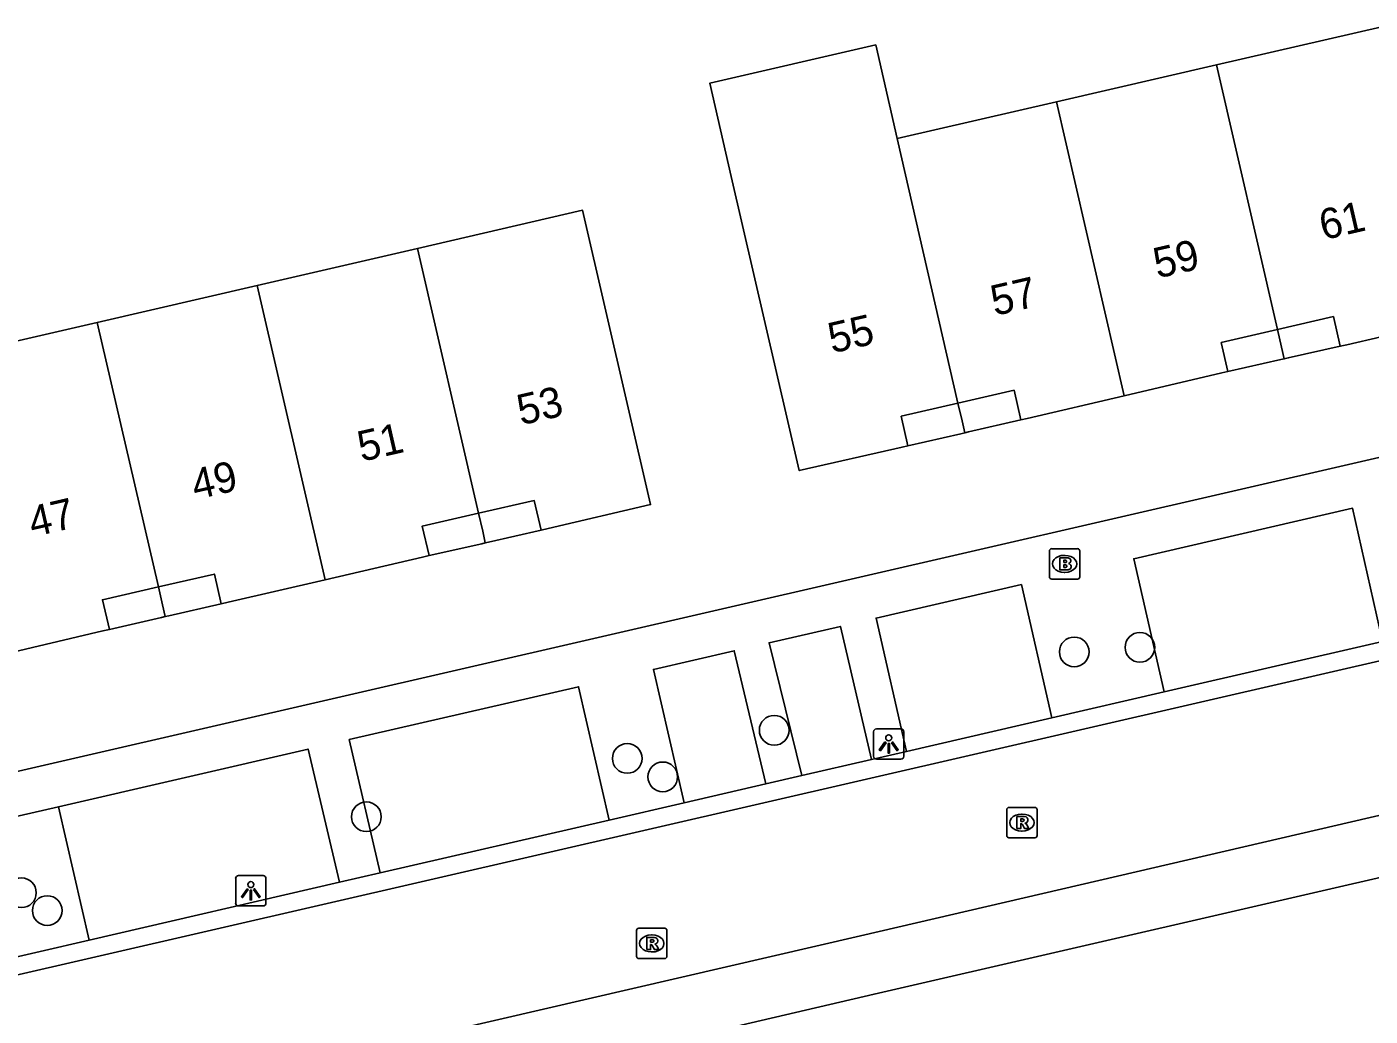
# Model space of a CAD drawing. Extents: x 156414 to 157775, y 382335 to 383765.
# Drawn here: x 156730.85 to 156775.05, y 383372.93 to 383405.48 of the extents above; entities that cross this region are included whole.
import ezdxf

# ---------------------------------------------------------------- set-up
doc = ezdxf.new("R2010")
doc.units = 0
for name, color, linetype in [('IMGEO_Boom', 7, 'Continuous'), ('IMGEO_Brandkraan', 7, 'Continuous'), ('IMGEO_Lichtpunt', 7, 'Continuous'), ('IMGEO_Pand', 7, 'Continuous'), ('IMGEO_Pand_nummerreeks', 7, 'Continuous'), ('IMGEO_Pand_overbouw', 7, 'Continuous'), ('IMGEO_Rijbaan_lokaal_gesloten', 7, 'Continuous'), ('IMGEO_Rijbaan_lokaal_open', 7, 'Continuous'), ('IMGEO_Rioolput', 7, 'Continuous'), ('IMGEO_Voetpad_open', 7, 'Continuous')]:
    doc.layers.add(name, color=color, linetype=linetype)

msp = doc.modelspace()

# ---------------------------------------------------------------- linework, layer by layer
at = {"layer": 'IMGEO_Boom'}
for centre in [(156767.473, 383385.068), (156765.313, 383384.918), (156755.442, 383382.338), (156750.607, 383381.413), (156751.775, 383380.806), (156742.023, 383379.495), (156730.673, 383376.994), (156731.525, 383376.407)]:
    msp.add_circle(centre, 0.489, dxfattribs=at)
at = {"layer": 'IMGEO_Brandkraan'}
for p, q in [((156764.496, 383387.388), (156764.496, 383388.24)), ((156764.571, 383388.314), (156765.423, 383388.314)), ((156765.497, 383388.24), (156765.497, 383387.388)), ((156764.984, 383388.094), (156765.009, 383388.094)), ((156765.423, 383387.314), (156764.571, 383387.314)), ((156765.007, 383387.534), (156764.982, 383387.534))]:
    msp.add_line(p, q, dxfattribs=at)
for points in [[(156764.496, 383387.388), (156764.496, 383388.24)], [(156764.571, 383388.314), (156765.423, 383388.314)], [(156765.497, 383388.24), (156765.497, 383387.388)], [(156764.844, 383388.014), (156764.844, 383387.614), (156765.057, 383387.614)], [(156765.075, 383388.014), (156764.844, 383388.014)], [(156765.023, 383387.933), (156764.969, 383387.933), (156764.969, 383387.857)], [(156764.969, 383387.857), (156765.022, 383387.857)], [(156765.031, 383387.781), (156764.969, 383387.781), (156764.969, 383387.7)], [(156764.969, 383387.7), (156765.031, 383387.7)], [(156765.423, 383387.314), (156764.571, 383387.314)]]:
    msp.add_lwpolyline(points, dxfattribs=at)
for centre, radius, start, end in [((156764.573, 383388.238), 0.0765, 91.552, 178.448), ((156764.573, 383388.238), 0.0765, 91.552, 178.448), ((156765.421, 383388.238), 0.0765, 1.552, 88.448), ((156765.421, 383388.238), 0.0765, 1.552, 88.448), ((156765.024, 383387.895), 0.0379, 267.8285, 90.9355), ((156765.032, 383387.74), 0.0404, 269.8759, 90.5077), ((156765.079, 383387.869), 0.145, 59.4692, 91.5367), ((156765.104, 383387.916), 0.0922, 285.5137, 58.1501), ((156765.109, 383387.724), 0.105, 301.3115, 78.989), ((156764.573, 383387.39), 0.0765, 181.552, 268.448), ((156764.573, 383387.39), 0.0765, 181.552, 268.448), ((156765.063, 383387.865), 0.251, 268.6676, 293.5347), ((156765.421, 383387.39), 0.0765, 271.552, 358.448), ((156765.421, 383387.39), 0.0765, 271.552, 358.448)]:
    msp.add_arc(centre, radius, start, end, dxfattribs=at)
for centre, major_axis, ratio, start_param, end_param in [((156764.983, 383387.814), (-0.387, 0.002), 0.722429, 4.712389, 7.853982), ((156765.008, 383387.814), (-0.39, 0.002), 0.717154, 1.570796, 4.712389)]:
    msp.add_ellipse(centre, major_axis=major_axis, ratio=ratio, start_param=start_param, end_param=end_param, dxfattribs=at)
at = {"layer": 'IMGEO_Lichtpunt'}
for p, q in [((156759.613, 383382.387), (156758.805, 383382.387)), ((156759.613, 383382.387), (156758.805, 383382.387)), ((156758.711, 383382.292), (156758.711, 383381.485)), ((156758.711, 383382.292), (156758.711, 383381.485)), ((156759.707, 383381.485), (156759.707, 383382.292)), ((156759.707, 383381.485), (156759.707, 383382.292)), ((156758.805, 383381.391), (156759.613, 383381.391)), ((156758.805, 383381.391), (156759.613, 383381.391)), ((156738.626, 383377.557), (156737.818, 383377.557)), ((156738.626, 383377.557), (156737.818, 383377.557)), ((156737.724, 383377.462), (156737.724, 383376.655)), ((156737.724, 383377.462), (156737.724, 383376.655)), ((156738.72, 383376.655), (156738.72, 383377.462)), ((156738.72, 383376.655), (156738.72, 383377.462)), ((156737.818, 383376.561), (156738.626, 383376.561)), ((156737.818, 383376.561), (156738.626, 383376.561))]:
    msp.add_line(p, q, dxfattribs=at)
for points in [[(156759.085, 383381.956), (156759.124, 383381.928), (156758.936, 383381.666), (156758.898, 383381.693), (156759.085, 383381.956)], [(156759.297, 383381.928), (156759.335, 383381.955), (156759.522, 383381.693), (156759.483, 383381.665), (156759.297, 383381.928)], [(156759.187, 383381.908), (156759.234, 383381.908), (156759.234, 383381.586), (156759.187, 383381.586), (156759.187, 383381.908)], [(156738.098, 383377.126), (156738.137, 383377.098), (156737.949, 383376.836), (156737.911, 383376.863), (156738.098, 383377.126)], [(156738.31, 383377.098), (156738.348, 383377.125), (156738.535, 383376.863), (156738.496, 383376.835), (156738.31, 383377.098)], [(156738.2, 383377.078), (156738.247, 383377.078), (156738.247, 383376.756), (156738.2, 383376.756), (156738.2, 383377.078)]]:
    msp.add_lwpolyline(points, dxfattribs=at)
for centre in [(156759.21, 383382.09), (156738.223, 383377.26)]:
    msp.add_circle(centre, 0.0994, dxfattribs=at)
for centre, start, end in [((156758.805, 383382.292), 90, 180), ((156758.805, 383382.292), 90, 180), ((156759.613, 383382.292), 0, 90), ((156759.613, 383382.292), 0, 90), ((156758.805, 383381.485), 180, 270), ((156758.805, 383381.485), 180, 270), ((156759.613, 383381.485), 270, 0), ((156759.613, 383381.485), 270, 360), ((156737.818, 383377.462), 90, 180), ((156737.818, 383377.462), 90, 180), ((156738.626, 383377.462), 0, 90), ((156738.626, 383377.462), 0, 90), ((156737.818, 383376.655), 180, 270), ((156737.818, 383376.655), 180, 270), ((156738.626, 383376.655), 270, 0), ((156738.626, 383376.655), 270, 360)]:
    msp.add_arc(centre, 0.0946, start, end, dxfattribs=at)
at = {"layer": 'IMGEO_Pand'}
for points in [[(156772.004, 383395.523), (156773.838, 383395.948), (156774.064, 383394.974), (156774.276, 383395.023), (156777.669, 383395.808), (156775.429, 383405.483), (156769.989, 383404.23)], [(156759.489, 383401.812), (156758.783, 383404.889), (156753.321, 383403.628), (156754.03, 383400.555), (156756.263, 383390.884), (156759.651, 383391.655), (156759.842, 383391.698), (156759.62, 383392.673), (156761.486, 383393.103)], [(156769.989, 383404.23), (156764.734, 383403.02)], [(156772.004, 383395.523), (156769.989, 383404.23)], [(156764.734, 383403.02), (156759.489, 383401.812)], [(156766.951, 383393.346), (156764.734, 383403.02)], [(156761.486, 383393.103), (156759.489, 383401.812)], [(156745.716, 383389.479), (156747.546, 383389.894), (156747.774, 383388.921), (156748, 383388.974), (156751.376, 383389.765), (156749.135, 383399.447), (156743.704, 383398.193)], [(156743.704, 383398.193), (156738.429, 383396.975)], [(156745.716, 383389.479), (156743.704, 383398.193)], [(156738.429, 383396.975), (156733.165, 383395.76)], [(156740.664, 383387.292), (156738.429, 383396.975)], [(156733.165, 383395.76), (156727.738, 383394.507), (156729.961, 383384.809), (156733.358, 383385.609), (156733.569, 383385.659), (156733.34, 383386.632), (156735.183, 383387.054)], [(156733.165, 383395.76), (156735.183, 383387.054)], [(156766.951, 383393.346), (156770.164, 383394.096), (156770.369, 383394.144), (156770.147, 383395.093), (156772.004, 383395.523)], [(156761.486, 383393.103), (156763.331, 383393.528), (156763.558, 383392.554), (156763.761, 383392.601), (156766.951, 383393.346)], [(156740.664, 383387.292), (156743.868, 383388.034), (156744.088, 383388.085), (156743.863, 383389.059), (156745.716, 383389.479)], [(156735.183, 383387.054), (156737.024, 383387.476), (156737.25, 383386.501), (156737.476, 383386.553), (156740.664, 383387.292)]]:
    msp.add_lwpolyline(points, dxfattribs=at)
at = {"layer": 'IMGEO_Pand_overbouw'}
for points in [[(156772.004, 383395.523), (156772.135, 383394.94), (156772.22, 383394.56), (156772.352, 383394.589), (156774.064, 383394.974), (156773.838, 383395.948)], [(156772.004, 383395.523), (156770.147, 383395.093), (156770.369, 383394.144), (156772.107, 383394.534), (156772.22, 383394.56), (156772.135, 383394.94)], [(156763.558, 383392.554), (156763.331, 383393.528), (156761.486, 383393.103), (156761.62, 383392.52), (156761.71, 383392.128), (156761.83, 383392.156)], [(156759.842, 383391.698), (156761.58, 383392.098), (156761.71, 383392.128), (156761.62, 383392.52), (156761.486, 383393.103), (156759.62, 383392.673)], [(156745.716, 383389.479), (156743.863, 383389.059), (156744.088, 383388.085), (156745.82, 383388.478), (156745.937, 383388.504), (156745.85, 383388.89)], [(156745.716, 383389.479), (156745.85, 383388.89), (156745.937, 383388.504), (156746.039, 383388.527), (156747.774, 383388.921), (156747.546, 383389.894)], [(156735.183, 383387.054), (156735.318, 383386.464), (156735.406, 383386.079), (156735.526, 383386.107), (156737.25, 383386.501), (156737.024, 383387.476)], [(156735.183, 383387.054), (156733.34, 383386.632), (156733.569, 383385.659), (156735.286, 383386.052), (156735.406, 383386.079), (156735.318, 383386.464)]]:
    msp.add_lwpolyline(points, close=True, dxfattribs=at)
at = {"layer": 'IMGEO_Rijbaan_lokaal_gesloten'}
for points in [[(156801.58, 383390.671), (156729.736, 383374.103), (156727.422, 383373.564), (156697.352, 383366.606), (156691.395, 383365.232)], [(156802.731, 383385.9), (156758.28, 383375.58), (156698.774, 383361.816), (156692.518, 383360.371)]]:
    msp.add_lwpolyline(points, dxfattribs=at)
at = {"layer": 'IMGEO_Rijbaan_lokaal_open'}
for points in [[(156775.455, 383385.256), (156768.275, 383383.599)], [(156764.575, 383382.745), (156768.275, 383383.599)], [(156764.575, 383382.745), (156759.794, 383381.642)], [(156758.642, 383381.376), (156759.794, 383381.642)], [(156758.642, 383381.376), (156756.349, 383380.847)], [(156755.165, 383380.574), (156756.349, 383380.847)], [(156755.165, 383380.574), (156752.48, 383379.954)], [(156750.013, 383379.385), (156752.48, 383379.954)], [(156750.013, 383379.385), (156742.481, 383377.647)], [(156741.141, 383377.338), (156742.481, 383377.647)], [(156741.141, 383377.338), (156732.908, 383375.438)], [(156732.908, 383375.438), (156729.674, 383374.692)]]:
    msp.add_lwpolyline(points, dxfattribs=at)
at = {"layer": 'IMGEO_Rioolput'}
for p, q in [((156763.166, 383379.802), (156764.018, 383379.802)), ((156763.091, 383378.876), (156763.091, 383379.728)), ((156763.579, 383379.582), (156763.604, 383379.582)), ((156764.092, 383379.728), (156764.092, 383378.876)), ((156763.602, 383379.022), (156763.577, 383379.022)), ((156764.018, 383378.802), (156763.166, 383378.802)), ((156750.987, 383375.825), (156751.839, 383375.825)), ((156750.912, 383374.899), (156750.912, 383375.751)), ((156751.4, 383375.605), (156751.425, 383375.605)), ((156751.913, 383375.751), (156751.913, 383374.899)), ((156751.423, 383375.045), (156751.398, 383375.045)), ((156751.839, 383374.825), (156750.987, 383374.825))]:
    msp.add_line(p, q, dxfattribs=at)
for points in [[(156763.166, 383379.802), (156764.018, 383379.802)], [(156763.091, 383378.876), (156763.091, 383379.728)], [(156763.68, 383379.5), (156763.428, 383379.502), (156763.428, 383379.102)], [(156763.606, 383379.421), (156763.552, 383379.421), (156763.552, 383379.34)], [(156763.552, 383379.34), (156763.604, 383379.34)], [(156764.092, 383379.728), (156764.092, 383378.876)], [(156763.428, 383379.102), (156763.552, 383379.102), (156763.552, 383379.264), (156763.563, 383379.264)], [(156763.61, 383379.235), (156763.681, 383379.102), (156763.821, 383379.102), (156763.756, 383379.228)], [(156764.018, 383378.802), (156763.166, 383378.802)], [(156750.987, 383375.825), (156751.839, 383375.825)], [(156750.912, 383374.899), (156750.912, 383375.751)], [(156751.501, 383375.523), (156751.249, 383375.525), (156751.249, 383375.125)], [(156751.427, 383375.444), (156751.373, 383375.444), (156751.373, 383375.363)], [(156751.373, 383375.363), (156751.425, 383375.363)], [(156751.913, 383375.751), (156751.913, 383374.899)], [(156751.249, 383375.125), (156751.373, 383375.125), (156751.373, 383375.287), (156751.384, 383375.287)], [(156751.431, 383375.258), (156751.502, 383375.125), (156751.642, 383375.125), (156751.577, 383375.251)], [(156751.839, 383374.825), (156750.987, 383374.825)]]:
    msp.add_lwpolyline(points, dxfattribs=at)
for centre, radius, start, end in [((156763.168, 383379.726), 0.0765, 91.552, 178.448), ((156763.168, 383379.726), 0.0765, 91.552, 178.448), ((156764.016, 383379.726), 0.0765, 1.552, 88.448), ((156764.016, 383379.726), 0.0765, 1.552, 88.448), ((156763.588, 383379.529), 0.19, 274.7715, 282.9687), ((156763.612, 383379.325), 0.0964, 77.0061, 93.1865), ((156763.626, 383379.382), 0.0378, 276.6634, 79.6772), ((156763.679, 383379.39), 0.109, 350.3612, 89.416), ((156763.677, 383379.39), 0.112, 277.5842, 350.9817), ((156763.168, 383378.878), 0.0765, 181.552, 268.448), ((156763.168, 383378.878), 0.0765, 181.552, 268.448), ((156763.562, 383379.211), 0.0533, 26.0293, 88.6989), ((156763.661, 383379.175), 0.108, 29.5134, 73.7905), ((156764.016, 383378.878), 0.0765, 271.552, 358.448), ((156764.016, 383378.878), 0.0765, 271.552, 358.448), ((156750.989, 383375.749), 0.0765, 91.552, 178.448), ((156750.989, 383375.749), 0.0765, 91.552, 178.448), ((156751.837, 383375.749), 0.0765, 1.552, 88.448), ((156751.837, 383375.749), 0.0765, 1.552, 88.448), ((156751.409, 383375.552), 0.19, 274.7715, 282.9687), ((156751.433, 383375.348), 0.0964, 77.0061, 93.1865), ((156751.447, 383375.405), 0.0378, 276.6634, 79.6772), ((156751.5, 383375.413), 0.109, 350.3612, 89.416), ((156751.498, 383375.413), 0.112, 277.5842, 350.9817), ((156750.989, 383374.901), 0.0765, 181.552, 268.448), ((156750.989, 383374.901), 0.0765, 181.552, 268.448), ((156751.383, 383375.234), 0.0533, 26.0293, 88.6989), ((156751.482, 383375.198), 0.108, 29.5134, 73.7905), ((156751.837, 383374.901), 0.0765, 271.552, 358.448), ((156751.837, 383374.901), 0.0765, 271.552, 358.448)]:
    msp.add_arc(centre, radius, start, end, dxfattribs=at)
for centre, major_axis, ratio, start_param, end_param in [((156763.578, 383379.302), (-0.387, 0.002), 0.722429, 4.712389, 7.853982), ((156763.603, 383379.302), (-0.39, 0.002), 0.717154, 1.570796, 4.712389), ((156751.399, 383375.325), (-0.387, 0.002), 0.722429, 4.712389, 7.853982), ((156751.424, 383375.325), (-0.39, 0.002), 0.717154, 1.570796, 4.712389)]:
    msp.add_ellipse(centre, major_axis=major_axis, ratio=ratio, start_param=start_param, end_param=end_param, dxfattribs=at)
at = {"layer": 'IMGEO_Voetpad_open'}
for points in [[(156800.159, 383397.035), (156728.332, 383380.474)], [(156768.275, 383383.599), (156767.27, 383387.985), (156774.472, 383389.646), (156775.455, 383385.256)], [(156759.794, 383381.642), (156758.794, 383386.03), (156763.576, 383387.133), (156764.575, 383382.745)], [(156756.349, 383380.847), (156755.275, 383385.218), (156757.621, 383385.759), (156758.642, 383381.376)], [(156752.48, 383379.954), (156751.465, 383384.339), (156754.128, 383384.953), (156755.165, 383380.574)], [(156731.059, 383367.213), (156758.727, 383373.657), (156803.188, 383383.914)], [(156742.481, 383377.647), (156741.461, 383382.031), (156749.007, 383383.772), (156750.013, 383379.385)], [(156731.898, 383379.825), (156740.107, 383381.719), (156741.141, 383377.338)], [(156729.674, 383374.692), (156728.667, 383379.08), (156731.898, 383379.825)], [(156732.908, 383375.438), (156731.898, 383379.825)]]:
    msp.add_lwpolyline(points, dxfattribs=at)

# ---------------------------------------------------------------- texts
at = {"layer": 'IMGEO_Pand_nummerreeks'}
for s, rotation, p in [('61', 12.9838, (156773.506, 383398.461)), ('59', 12.9838, (156768.046, 383397.202)), ('57', 12.9838, (156762.695, 383395.969)), ('55', 12.9832, (156757.344, 383394.736)), ('53', 12.9007, (156747.11, 383392.372)), ('51', 12.9007, (156741.864, 383391.17)), ('49', 12.9007, (156736.398, 383389.918)), ('47', 12.9007, (156731.042, 383388.692))]:
    msp.add_text(s, height=1, rotation=rotation, dxfattribs=at).set_placement(p)

doc.saveas('drawing.dxf')
